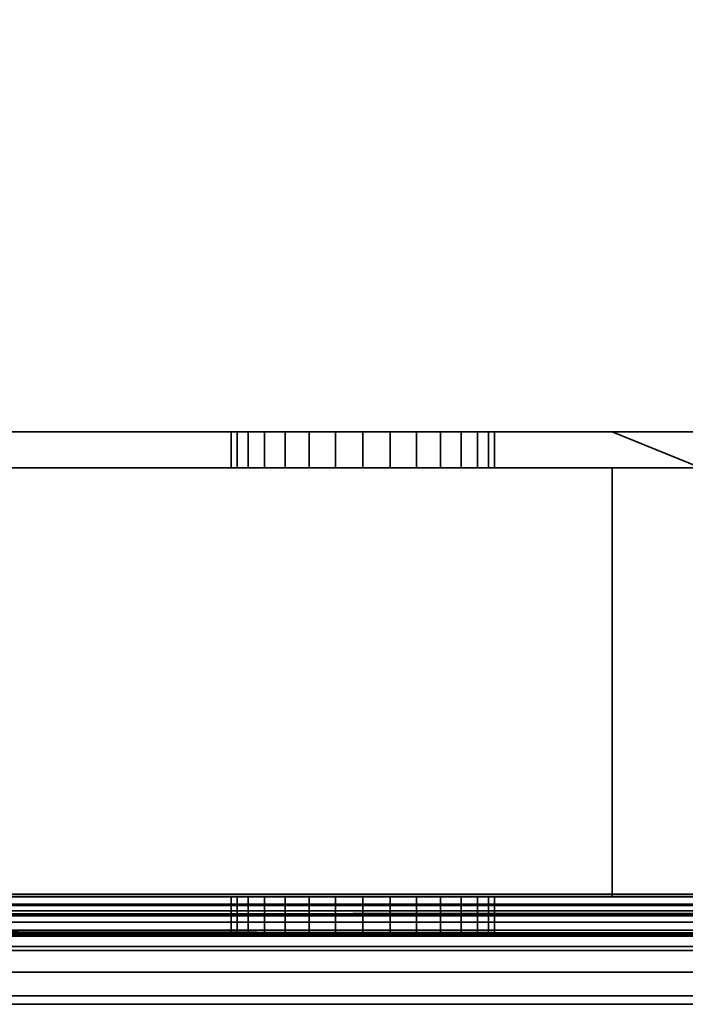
# Model space of a CAD drawing. Header units: millimetres. Extents: x -603 to 3703, y -115 to 193.
# Tile 292 of 656: x 1065 to 1084, y -33 to -5. Entities that reach past the tile are written whole.
import ezdxf

# ---------------------------------------------------------------- set-up
doc = ezdxf.new("R2010")
doc.units = ezdxf.units.MM
doc.layers.add('152', color=7, linetype='Continuous', true_color=0xffffff)

# ---------------------------------------------------------------- blocks, each defined once
blk = doc.blocks.new('UG_SURFACE_002')
at = {"layer": '152', "color": 252, "linetype": 'Continuous', "lineweight": 35}
for points in [[(2165, -18, 2212.25), (2165, 174.4, 2212.25), (835, 174.4, 2212.25), (835, -18, 2212.25)], [(985, -18, 2062.25), (985, 174.4, 2062.25), (2015, 174.4, 2062.25), (2015, -18, 2062.25)], [(2165, -18, 2212.25), (835, -18, 2212.25), (985, -18, 2062.25), (2015, -18, 2062.25)]]:
    blk.add_3dface(points, dxfattribs=at)
blk = doc.blocks.new('UG_SURFACE_070')
at = {"layer": '152', "color": 252, "linetype": 'Continuous', "lineweight": 35}
for points in [[(1081.975, -17, 1167.5), (1032, -17, 1167.5), (1032, -30, 1167.5), (1114, -30, 1167.5)], [(1114, -30, 1002.5), (1032, -30, 1002.5), (1032, -17, 1002.5), (1081.975, -17, 1002.5)], [(1032, -17, 1091.25), (1072.25, -17, 1101.524), (1073.495, -17, 1100.62)], [(1073.495, -17, 1100.62), (1075, -17, 1100.3), (1081.975, -17, 1091.25), (1032, -17, 1091.25)], [(1032, -17, 1091.25), (1032, -17, 1110.1), (1071.32, -17, 1104.387), (1071.481, -17, 1102.857)], [(1032, -17, 1110.1), (1072.825, -17, 1106.993), (1071.796, -17, 1105.85)], [(1071.796, -17, 1105.85), (1071.32, -17, 1104.387), (1032, -17, 1110.1)], [(1071.481, -17, 1102.857), (1072.25, -17, 1101.524), (1032, -17, 1091.25)], [(1032, -17, 1110.1), (1081.975, -17, 1110.1), (1075.769, -17, 1107.619), (1074.231, -17, 1107.619)], [(1074.231, -17, 1107.619), (1072.825, -17, 1106.993), (1032, -17, 1110.1)], [(1032, -17, 1013.575), (1072.25, -17, 1021.024), (1073.495, -17, 1020.12)], [(1073.495, -17, 1020.12), (1075, -17, 1019.8), (1081.975, -17, 1013.575), (1032, -17, 1013.575)], [(1032, -17, 1013.575), (1032, -17, 1033.975), (1071.32, -17, 1023.887), (1071.481, -17, 1022.357)], [(1032, -17, 1033.975), (1072.825, -17, 1026.493), (1071.796, -17, 1025.35)], [(1071.796, -17, 1025.35), (1071.32, -17, 1023.887), (1032, -17, 1033.975)], [(1071.481, -17, 1022.357), (1072.25, -17, 1021.024), (1032, -17, 1013.575)], [(1074.231, -17, 1027.119), (1072.825, -17, 1026.493), (1032, -17, 1033.975), (1081.975, -17, 1033.975)], [(1032, -17, 1002.5), (1032, -17, 1013.575), (1081.975, -17, 1013.575), (1081.975, -17, 1002.5)], [(1032, -17, 1033.975), (1032, -17, 1058.875), (1081.975, -17, 1058.875), (1081.975, -17, 1033.975)], [(1032, -17, 1058.875), (1032, -17, 1091.25), (1081.975, -17, 1091.25), (1081.975, -17, 1058.875)], [(1032, -17, 1110.1), (1032, -17, 1128.75), (1081.975, -17, 1128.75), (1081.975, -17, 1110.1)], [(1032, -17, 1128.75), (1032, -17, 1167.5), (1081.975, -17, 1167.5), (1081.975, -17, 1128.75)], [(1071.32, -17, 1104.387), (1071.32, -18, 1104.387), (1071.481, -18, 1102.857), (1071.481, -17, 1102.857)], [(1071.796, -17, 1105.85), (1071.796, -18, 1105.85), (1071.32, -18, 1104.387), (1071.32, -17, 1104.387)], [(1071.32, -17, 1023.887), (1071.32, -18, 1023.887), (1071.481, -18, 1022.357), (1071.481, -17, 1022.357)], [(1071.796, -17, 1025.35), (1071.796, -18, 1025.35), (1071.32, -18, 1023.887), (1071.32, -17, 1023.887)], [(1071.481, -17, 1102.857), (1071.481, -18, 1102.857), (1072.25, -18, 1101.524), (1072.25, -17, 1101.524)], [(1071.481, -17, 1022.357), (1071.481, -18, 1022.357), (1072.25, -18, 1021.024), (1072.25, -17, 1021.024)], [(1072.825, -17, 1106.993), (1072.825, -18, 1106.993), (1071.796, -18, 1105.85), (1071.796, -17, 1105.85)], [(1072.825, -17, 1026.493), (1072.825, -18, 1026.493), (1071.796, -18, 1025.35), (1071.796, -17, 1025.35)], [(1072.25, -17, 1101.524), (1072.25, -18, 1101.524), (1073.495, -18, 1100.62), (1073.495, -17, 1100.62)], [(1072.25, -17, 1021.024), (1072.25, -18, 1021.024), (1073.495, -18, 1020.12), (1073.495, -17, 1020.12)], [(1074.231, -17, 1107.619), (1074.231, -18, 1107.619), (1072.825, -18, 1106.993), (1072.825, -17, 1106.993)], [(1074.231, -17, 1027.119), (1074.231, -18, 1027.119), (1072.825, -18, 1026.493), (1072.825, -17, 1026.493)], [(1073.495, -17, 1100.62), (1073.495, -18, 1100.62), (1075, -18, 1100.3), (1075, -17, 1100.3)], [(1073.495, -17, 1020.12), (1073.495, -18, 1020.12), (1075, -18, 1019.8), (1075, -17, 1019.8)], [(1081.975, -17, 1033.975), (1075.769, -17, 1027.119), (1074.231, -17, 1027.119)], [(1075.769, -17, 1107.619), (1075.769, -18, 1107.619), (1074.231, -18, 1107.619), (1074.231, -17, 1107.619)], [(1075.769, -17, 1027.119), (1075.769, -18, 1027.119), (1074.231, -18, 1027.119), (1074.231, -17, 1027.119)], [(1081.975, -17, 1091.25), (1075, -17, 1100.3), (1076.505, -17, 1100.62)], [(1081.975, -17, 1013.575), (1075, -17, 1019.8), (1076.505, -17, 1020.12)], [(1075, -17, 1100.3), (1075, -18, 1100.3), (1076.505, -18, 1100.62), (1076.505, -17, 1100.62)], [(1075, -17, 1019.8), (1075, -18, 1019.8), (1076.505, -18, 1020.12), (1076.505, -17, 1020.12)], [(1077.175, -17, 1026.493), (1075.769, -17, 1027.119), (1081.975, -17, 1033.975)], [(1077.175, -17, 1106.993), (1075.769, -17, 1107.619), (1081.975, -17, 1110.1)], [(1077.175, -17, 1106.993), (1077.175, -18, 1106.993), (1075.769, -18, 1107.619), (1075.769, -17, 1107.619)], [(1077.175, -17, 1026.493), (1077.175, -18, 1026.493), (1075.769, -18, 1027.119), (1075.769, -17, 1027.119)], [(1076.505, -17, 1100.62), (1077.75, -17, 1101.524), (1081.975, -17, 1091.25)], [(1076.505, -17, 1020.12), (1077.75, -17, 1021.024), (1081.975, -17, 1013.575)], [(1076.505, -17, 1100.62), (1076.505, -18, 1100.62), (1077.75, -18, 1101.524), (1077.75, -17, 1101.524)], [(1076.505, -17, 1020.12), (1076.505, -18, 1020.12), (1077.75, -18, 1021.024), (1077.75, -17, 1021.024)], [(1078.204, -17, 1105.85), (1077.175, -17, 1106.993), (1081.975, -17, 1110.1)], [(1078.204, -17, 1025.35), (1077.175, -17, 1026.493), (1081.975, -17, 1033.975)], [(1078.204, -17, 1105.85), (1078.204, -18, 1105.85), (1077.175, -18, 1106.993), (1077.175, -17, 1106.993)], [(1078.204, -17, 1025.35), (1078.204, -18, 1025.35), (1077.175, -18, 1026.493), (1077.175, -17, 1026.493)], [(1081.975, -17, 1091.25), (1077.75, -17, 1101.524), (1078.519, -17, 1102.857)], [(1081.975, -17, 1013.575), (1077.75, -17, 1021.024), (1078.519, -17, 1022.357)], [(1077.75, -17, 1101.524), (1077.75, -18, 1101.524), (1078.519, -18, 1102.857), (1078.519, -17, 1102.857)], [(1077.75, -17, 1021.024), (1077.75, -18, 1021.024), (1078.519, -18, 1022.357), (1078.519, -17, 1022.357)], [(1081.975, -17, 1110.1), (1078.68, -17, 1104.387), (1078.204, -17, 1105.85)], [(1081.975, -17, 1033.975), (1078.68, -17, 1023.887), (1078.204, -17, 1025.35)], [(1078.68, -17, 1104.387), (1078.68, -18, 1104.387), (1078.204, -18, 1105.85), (1078.204, -17, 1105.85)], [(1078.68, -17, 1023.887), (1078.68, -18, 1023.887), (1078.204, -18, 1025.35), (1078.204, -17, 1025.35)], [(1078.519, -17, 1102.857), (1078.68, -17, 1104.387), (1081.975, -17, 1110.1), (1081.975, -17, 1091.25)], [(1078.519, -17, 1022.357), (1078.68, -17, 1023.887), (1081.975, -17, 1033.975), (1081.975, -17, 1013.575)], [(1078.519, -17, 1102.857), (1078.519, -18, 1102.857), (1078.68, -18, 1104.387), (1078.68, -17, 1104.387)], [(1078.519, -17, 1022.357), (1078.519, -18, 1022.357), (1078.68, -18, 1023.887), (1078.68, -17, 1023.887)], [(1114, -30, 1167.5), (1085.375, -17, 1167.5), (1081.975, -17, 1167.5)], [(1114, -30, 1002.5), (1081.975, -17, 1002.5), (1085.375, -17, 1002.5)], [(1081.975, -17, 1033.975), (1085.293, -17, 1031.132), (1085.375, -17, 1030.875)], [(1081.975, -17, 1033.975), (1085.375, -17, 1033.975), (1085.375, -17, 1031.877), (1085.293, -17, 1031.132)], [(1085.375, -17, 1030.875), (1085.375, -17, 1013.575), (1081.975, -17, 1013.575), (1081.975, -17, 1033.975)], [(1081.975, -17, 1002.5), (1081.975, -17, 1013.575), (1085.375, -17, 1013.575), (1085.375, -17, 1002.5)], [(1081.975, -17, 1033.975), (1081.975, -17, 1058.875), (1085.375, -17, 1058.875), (1085.375, -17, 1033.975)], [(1081.975, -17, 1058.875), (1081.975, -17, 1091.25), (1085.375, -17, 1091.25), (1085.375, -17, 1058.875)], [(1081.975, -17, 1091.25), (1081.975, -17, 1110.1), (1085.375, -17, 1110.1), (1085.375, -17, 1091.25)], [(1081.975, -17, 1110.1), (1081.975, -17, 1128.75), (1085.375, -17, 1128.75), (1085.375, -17, 1110.1)], [(1081.975, -17, 1128.75), (1081.975, -17, 1167.5), (1085.375, -17, 1167.5), (1085.375, -17, 1128.75)], [(1081.975, -18, 1003.5), (1032, -18, 1003.5), (1032, -30, 1003.5), (1081.975, -30, 1003.5)], [(1081.975, -30, 1166.5), (1032, -30, 1166.5), (1032, -18, 1166.5), (1081.975, -18, 1166.5)], [(1081.975, -18, 1110.1), (1032, -18, 1110.1), (1074.231, -18, 1107.619), (1075.769, -18, 1107.619)], [(1032, -18, 1110.1), (1071.32, -18, 1104.387), (1071.796, -18, 1105.85)], [(1032, -18, 1091.25), (1072.25, -18, 1101.524), (1071.481, -18, 1102.857)], [(1032, -18, 1110.1), (1072.825, -18, 1106.993), (1074.231, -18, 1107.619)], [(1071.481, -18, 1102.857), (1071.32, -18, 1104.387), (1032, -18, 1110.1), (1032, -18, 1091.25)], [(1032, -18, 1091.25), (1081.975, -18, 1091.25), (1075, -18, 1100.3), (1073.495, -18, 1100.62)], [(1073.495, -18, 1100.62), (1072.25, -18, 1101.524), (1032, -18, 1091.25)], [(1071.796, -18, 1105.85), (1072.825, -18, 1106.993), (1032, -18, 1110.1)], [(1032, -18, 1033.975), (1071.32, -18, 1023.887), (1071.796, -18, 1025.35)], [(1032, -18, 1013.575), (1072.25, -18, 1021.024), (1071.481, -18, 1022.357)], [(1081.975, -18, 1033.975), (1032, -18, 1033.975), (1072.825, -18, 1026.493), (1074.231, -18, 1027.119)], [(1071.481, -18, 1022.357), (1071.32, -18, 1023.887), (1032, -18, 1033.975), (1032, -18, 1013.575)], [(1032, -18, 1013.575), (1081.975, -18, 1013.575), (1075, -18, 1019.8), (1073.495, -18, 1020.12)], [(1073.495, -18, 1020.12), (1072.25, -18, 1021.024), (1032, -18, 1013.575)], [(1071.796, -18, 1025.35), (1072.825, -18, 1026.493), (1032, -18, 1033.975)], [(1081.975, -18, 1003.5), (1081.975, -18, 1013.575), (1032, -18, 1013.575), (1032, -18, 1003.5)], [(1081.975, -18, 1033.975), (1081.975, -18, 1058.875), (1032, -18, 1058.875), (1032, -18, 1033.975)], [(1081.975, -18, 1058.875), (1081.975, -18, 1091.25), (1032, -18, 1091.25), (1032, -18, 1058.875)], [(1081.975, -18, 1110.1), (1081.975, -18, 1128.75), (1032, -18, 1128.75), (1032, -18, 1110.1)], [(1081.975, -18, 1128.75), (1081.975, -18, 1166.5), (1032, -18, 1166.5), (1032, -18, 1128.75)], [(1081.975, -18, 1033.975), (1074.231, -18, 1027.119), (1075.769, -18, 1027.119)], [(1076.505, -18, 1020.12), (1075, -18, 1019.8), (1081.975, -18, 1013.575)], [(1076.505, -18, 1100.62), (1075, -18, 1100.3), (1081.975, -18, 1091.25)], [(1075.769, -18, 1107.619), (1077.175, -18, 1106.993), (1081.975, -18, 1110.1)], [(1075.769, -18, 1027.119), (1077.175, -18, 1026.493), (1081.975, -18, 1033.975)], [(1081.975, -18, 1091.25), (1077.75, -18, 1101.524), (1076.505, -18, 1100.62)], [(1081.975, -18, 1013.575), (1077.75, -18, 1021.024), (1076.505, -18, 1020.12)], [(1081.975, -18, 1110.1), (1077.175, -18, 1106.993), (1078.204, -18, 1105.85)], [(1081.975, -18, 1033.975), (1077.175, -18, 1026.493), (1078.204, -18, 1025.35)], [(1078.519, -18, 1102.857), (1077.75, -18, 1101.524), (1081.975, -18, 1091.25)], [(1078.519, -18, 1022.357), (1077.75, -18, 1021.024), (1081.975, -18, 1013.575)], [(1078.204, -18, 1105.85), (1078.68, -18, 1104.387), (1081.975, -18, 1110.1)], [(1078.204, -18, 1025.35), (1078.68, -18, 1023.887), (1081.975, -18, 1033.975)], [(1081.975, -18, 1091.25), (1081.975, -18, 1110.1), (1078.68, -18, 1104.387), (1078.519, -18, 1102.857)], [(1081.975, -18, 1013.575), (1081.975, -18, 1033.975), (1078.68, -18, 1023.887), (1078.519, -18, 1022.357)], [(1081.975, -30, 1003.5), (1087.125, -30, 1003.5), (1085.375, -18, 1003.5), (1081.975, -18, 1003.5)], [(1087.125, -30, 1166.5), (1081.975, -30, 1166.5), (1081.975, -18, 1166.5), (1085.375, -18, 1166.5)], [(1081.975, -18, 1033.975), (1081.975, -18, 1013.575), (1085.375, -18, 1013.575), (1085.375, -18, 1030.875)], [(1085.375, -18, 1030.875), (1085.293, -18, 1031.132), (1081.975, -18, 1033.975)], [(1085.293, -18, 1031.132), (1085.375, -18, 1031.877), (1085.375, -18, 1033.975), (1081.975, -18, 1033.975)], [(1085.375, -18, 1003.5), (1085.375, -18, 1013.575), (1081.975, -18, 1013.575), (1081.975, -18, 1003.5)], [(1085.375, -18, 1033.975), (1085.375, -18, 1058.875), (1081.975, -18, 1058.875), (1081.975, -18, 1033.975)], [(1085.375, -18, 1058.875), (1085.375, -18, 1091.25), (1081.975, -18, 1091.25), (1081.975, -18, 1058.875)], [(1085.375, -18, 1091.25), (1085.375, -18, 1110.1), (1081.975, -18, 1110.1), (1081.975, -18, 1091.25)], [(1085.375, -18, 1110.1), (1085.375, -18, 1128.75), (1081.975, -18, 1128.75), (1081.975, -18, 1110.1)], [(1085.375, -18, 1128.75), (1085.375, -18, 1166.5), (1081.975, -18, 1166.5), (1081.975, -18, 1128.75)], [(1114, -30, 1167.5), (1032, -30, 1167.5), (1032, -30.383, 1167.424), (1113.968, -30.383, 1167.424)], [(1113.968, -30.383, 1002.576), (1032, -30.383, 1002.576), (1032, -30, 1002.5), (1114, -30, 1002.5)], [(1032, -30, 1013.575), (1072.25, -30, 1021.024), (1073.495, -30, 1020.12)], [(1073.495, -30, 1020.12), (1075, -30, 1019.8), (1081.975, -30, 1013.575), (1032, -30, 1013.575)], [(1032, -30, 1013.575), (1032, -30, 1033.975), (1071.32, -30, 1023.887), (1071.481, -30, 1022.357)], [(1032, -30, 1033.975), (1072.825, -30, 1026.493), (1071.796, -30, 1025.35)], [(1071.796, -30, 1025.35), (1071.32, -30, 1023.887), (1032, -30, 1033.975)], [(1071.481, -30, 1022.357), (1072.25, -30, 1021.024), (1032, -30, 1013.575)], [(1074.231, -30, 1027.119), (1072.825, -30, 1026.493), (1032, -30, 1033.975), (1081.975, -30, 1033.975)], [(1032, -30, 1099.9), (1073.495, -30, 1100.62), (1075, -30, 1100.3)], [(1032, -30, 1099.9), (1072.25, -30, 1101.524), (1073.495, -30, 1100.62)], [(1075, -30, 1100.3), (1081.975, -30, 1099.9), (1032, -30, 1099.9)], [(1032, -30, 1099.9), (1032, -30, 1108.1), (1071.32, -30, 1104.387), (1071.481, -30, 1102.857)], [(1032, -30, 1108.1), (1072.825, -30, 1106.993), (1071.796, -30, 1105.85)], [(1071.796, -30, 1105.85), (1071.32, -30, 1104.387), (1032, -30, 1108.1)], [(1071.481, -30, 1102.857), (1072.25, -30, 1101.524), (1032, -30, 1099.9)], [(1032, -30, 1108.1), (1081.975, -30, 1108.1), (1075, -30, 1107.7)], [(1075, -30, 1107.7), (1074.231, -30, 1107.619), (1032, -30, 1108.1)], [(1074.231, -30, 1107.619), (1072.825, -30, 1106.993), (1032, -30, 1108.1)], [(1081.975, -30, 1166.5), (1081.975, -30, 1126.75), (1032, -30, 1126.75), (1032, -30, 1166.5)], [(1081.975, -30, 1126.75), (1081.975, -30, 1108.1), (1032, -30, 1108.1), (1032, -30, 1126.75)], [(1081.975, -30, 1099.9), (1081.975, -30, 1093.25), (1032, -30, 1093.25), (1032, -30, 1099.9)], [(1081.975, -30, 1093.25), (1081.975, -30, 1033.975), (1032, -30, 1033.975), (1032, -30, 1093.25)], [(1081.975, -30, 1013.575), (1081.975, -30, 1003.5), (1032, -30, 1003.5), (1032, -30, 1013.575)], [(1071.32, -30, 1104.387), (1071.32, -31, 1104.387), (1071.481, -31, 1102.857), (1071.481, -30, 1102.857)], [(1071.796, -30, 1105.85), (1071.796, -31, 1105.85), (1071.32, -31, 1104.387), (1071.32, -30, 1104.387)], [(1071.32, -30, 1023.887), (1071.32, -31, 1023.887), (1071.481, -31, 1022.357), (1071.481, -30, 1022.357)], [(1071.796, -30, 1025.35), (1071.796, -31, 1025.35), (1071.32, -31, 1023.887), (1071.32, -30, 1023.887)], [(1071.481, -30, 1102.857), (1071.481, -31, 1102.857), (1072.25, -31, 1101.524), (1072.25, -30, 1101.524)], [(1071.481, -30, 1022.357), (1071.481, -31, 1022.357), (1072.25, -31, 1021.024), (1072.25, -30, 1021.024)], [(1072.825, -30, 1106.993), (1072.825, -31, 1106.993), (1071.796, -31, 1105.85), (1071.796, -30, 1105.85)], [(1072.825, -30, 1026.493), (1072.825, -31, 1026.493), (1071.796, -31, 1025.35), (1071.796, -30, 1025.35)], [(1072.25, -30, 1101.524), (1072.25, -31, 1101.524), (1073.495, -31, 1100.62), (1073.495, -30, 1100.62)], [(1072.25, -30, 1021.024), (1072.25, -31, 1021.024), (1073.495, -31, 1020.12), (1073.495, -30, 1020.12)], [(1074.231, -30, 1107.619), (1074.231, -31, 1107.619), (1072.825, -31, 1106.993), (1072.825, -30, 1106.993)], [(1074.231, -30, 1027.119), (1074.231, -31, 1027.119), (1072.825, -31, 1026.493), (1072.825, -30, 1026.493)], [(1073.495, -30, 1100.62), (1073.495, -31, 1100.62), (1075, -31, 1100.3), (1075, -30, 1100.3)], [(1073.495, -30, 1020.12), (1073.495, -31, 1020.12), (1075, -31, 1019.8), (1075, -30, 1019.8)], [(1075, -31, 1107.7), (1074.231, -31, 1107.619), (1074.231, -30, 1107.619), (1075, -30, 1107.7)], [(1075, -31, 1027.2), (1074.231, -31, 1027.119), (1074.231, -30, 1027.119), (1075, -30, 1027.2)], [(1081.975, -30, 1033.975), (1075, -30, 1027.2), (1074.231, -30, 1027.119)], [(1075, -30, 1107.7), (1075.769, -30, 1107.619), (1075.769, -31, 1107.619), (1075, -31, 1107.7)], [(1075, -30, 1100.3), (1075, -31, 1100.3), (1076.505, -31, 1100.62), (1076.505, -30, 1100.62)], [(1075, -30, 1027.2), (1075.769, -30, 1027.119), (1075.769, -31, 1027.119), (1075, -31, 1027.2)], [(1075, -30, 1019.8), (1075, -31, 1019.8), (1076.505, -31, 1020.12), (1076.505, -30, 1020.12)], [(1081.975, -30, 1013.575), (1075, -30, 1019.8), (1076.505, -30, 1020.12)], [(1081.975, -30, 1099.9), (1075, -30, 1100.3), (1076.505, -30, 1100.62)], [(1075.769, -30, 1107.619), (1075, -30, 1107.7), (1081.975, -30, 1108.1)], [(1075.769, -30, 1027.119), (1075, -30, 1027.2), (1081.975, -30, 1033.975)], [(1077.175, -30, 1106.993), (1077.175, -31, 1106.993), (1075.769, -31, 1107.619), (1075.769, -30, 1107.619)], [(1077.175, -30, 1026.493), (1077.175, -31, 1026.493), (1075.769, -31, 1027.119), (1075.769, -30, 1027.119)], [(1081.975, -30, 1033.975), (1077.175, -30, 1026.493), (1075.769, -30, 1027.119)], [(1081.975, -30, 1108.1), (1077.175, -30, 1106.993), (1075.769, -30, 1107.619)], [(1076.505, -30, 1100.62), (1076.505, -31, 1100.62), (1077.75, -31, 1101.524), (1077.75, -30, 1101.524)], [(1076.505, -30, 1020.12), (1076.505, -31, 1020.12), (1077.75, -31, 1021.024), (1077.75, -30, 1021.024)], [(1076.505, -30, 1020.12), (1077.75, -30, 1021.024), (1081.975, -30, 1013.575)], [(1076.505, -30, 1100.62), (1077.75, -30, 1101.524), (1081.975, -30, 1099.9)], [(1078.204, -30, 1105.85), (1078.204, -31, 1105.85), (1077.175, -31, 1106.993), (1077.175, -30, 1106.993)], [(1078.204, -30, 1025.35), (1078.204, -31, 1025.35), (1077.175, -31, 1026.493), (1077.175, -30, 1026.493)], [(1078.204, -30, 1025.35), (1077.175, -30, 1026.493), (1081.975, -30, 1033.975)], [(1078.204, -30, 1105.85), (1077.175, -30, 1106.993), (1081.975, -30, 1108.1)], [(1077.75, -30, 1101.524), (1077.75, -31, 1101.524), (1078.519, -31, 1102.857), (1078.519, -30, 1102.857)], [(1077.75, -30, 1021.024), (1077.75, -31, 1021.024), (1078.519, -31, 1022.357), (1078.519, -30, 1022.357)], [(1081.975, -30, 1013.575), (1077.75, -30, 1021.024), (1078.519, -30, 1022.357)], [(1081.975, -30, 1099.9), (1077.75, -30, 1101.524), (1078.519, -30, 1102.857)], [(1078.68, -30, 1104.387), (1078.68, -31, 1104.387), (1078.204, -31, 1105.85), (1078.204, -30, 1105.85)], [(1078.68, -30, 1023.887), (1078.68, -31, 1023.887), (1078.204, -31, 1025.35), (1078.204, -30, 1025.35)], [(1081.975, -30, 1033.975), (1078.68, -30, 1023.887), (1078.204, -30, 1025.35)], [(1081.975, -30, 1108.1), (1078.68, -30, 1104.387), (1078.204, -30, 1105.85)], [(1078.519, -30, 1102.857), (1078.519, -31, 1102.857), (1078.68, -31, 1104.387), (1078.68, -30, 1104.387)], [(1078.519, -30, 1022.357), (1078.519, -31, 1022.357), (1078.68, -31, 1023.887), (1078.68, -30, 1023.887)], [(1078.519, -30, 1022.357), (1078.68, -30, 1023.887), (1081.975, -30, 1033.975), (1081.975, -30, 1013.575)], [(1078.519, -30, 1102.857), (1078.68, -30, 1104.387), (1081.975, -30, 1108.1), (1081.975, -30, 1099.9)], [(1081.975, -30, 1033.975), (1081.975, -30, 1093.25), (1087.125, -30, 1093.25), (1087.125, -30, 1037.205)], [(1087.125, -30, 1037.205), (1085.689, -30, 1034.737), (1081.975, -30, 1033.975)], [(1081.975, -30, 1013.575), (1081.975, -30, 1033.975), (1085.293, -30, 1031.132), (1086.393, -30, 1027.676)], [(1081.975, -30, 1033.975), (1085.606, -30, 1033.975), (1085.293, -30, 1031.132)], [(1086.393, -30, 1027.676), (1087.125, -30, 1026.851), (1087.125, -30, 1013.575), (1081.975, -30, 1013.575)], [(1085.689, -30, 1034.737), (1085.606, -30, 1033.975), (1081.975, -30, 1033.975)], [(1087.125, -30, 1166.5), (1087.125, -30, 1126.75), (1081.975, -30, 1126.75), (1081.975, -30, 1166.5)], [(1087.125, -30, 1126.75), (1087.125, -30, 1108.1), (1081.975, -30, 1108.1), (1081.975, -30, 1126.75)], [(1087.125, -30, 1108.1), (1087.125, -30, 1099.9), (1081.975, -30, 1099.9), (1081.975, -30, 1108.1)], [(1087.125, -30, 1099.9), (1087.125, -30, 1093.25), (1081.975, -30, 1093.25), (1081.975, -30, 1099.9)], [(1087.125, -30, 1013.575), (1087.125, -30, 1003.5), (1081.975, -30, 1003.5), (1081.975, -30, 1013.575)], [(1113.968, -30.383, 1167.424), (1032, -30.383, 1167.424), (1032, -30.707, 1167.207), (1113.879, -30.707, 1167.207)], [(1113.879, -30.707, 1002.793), (1032, -30.707, 1002.793), (1032, -30.383, 1002.576), (1113.968, -30.383, 1002.576)], [(1113.879, -30.707, 1167.207), (1032, -30.707, 1167.207), (1032, -30.924, 1166.883), (1113.744, -30.924, 1166.883)], [(1113.744, -30.924, 1003.117), (1032, -30.924, 1003.117), (1032, -30.707, 1002.793), (1113.879, -30.707, 1002.793)], [(1113.744, -30.924, 1166.883), (1032, -30.924, 1166.883), (1032, -31, 1166.5), (1081.975, -31, 1166.5)], [(1032, -30.924, 1003.117), (1085.375, -31, 1003.5), (1081.975, -31, 1003.5)], [(1032, -30.924, 1003.117), (1113.744, -30.924, 1003.117), (1087.25, -31, 1003.5), (1085.375, -31, 1003.5)], [(1081.975, -31, 1003.5), (1032, -31, 1003.5), (1032, -30.924, 1003.117)], [(1032, -31, 1033.975), (1071.32, -31, 1023.887), (1071.796, -31, 1025.35)], [(1032, -31, 1013.575), (1072.25, -31, 1021.024), (1071.481, -31, 1022.357)], [(1081.975, -31, 1033.975), (1032, -31, 1033.975), (1072.825, -31, 1026.493), (1074.231, -31, 1027.119)], [(1071.481, -31, 1022.357), (1071.32, -31, 1023.887), (1032, -31, 1033.975), (1032, -31, 1013.575)], [(1032, -31, 1013.575), (1081.975, -31, 1013.575), (1075, -31, 1019.8), (1073.495, -31, 1020.12)], [(1073.495, -31, 1020.12), (1072.25, -31, 1021.024), (1032, -31, 1013.575)], [(1071.796, -31, 1025.35), (1072.825, -31, 1026.493), (1032, -31, 1033.975)], [(1081.975, -31, 1110.1), (1032, -31, 1110.1), (1074.231, -31, 1107.619), (1075, -31, 1107.7)], [(1032, -31, 1110.1), (1071.32, -31, 1104.387), (1071.796, -31, 1105.85)], [(1032, -31, 1097.9), (1072.25, -31, 1101.524), (1071.481, -31, 1102.857)], [(1032, -31, 1110.1), (1072.825, -31, 1106.993), (1074.231, -31, 1107.619)], [(1071.481, -31, 1102.857), (1071.32, -31, 1104.387), (1032, -31, 1110.1), (1032, -31, 1097.9)], [(1032, -31, 1097.9), (1081.975, -31, 1097.9), (1075, -31, 1100.3), (1073.495, -31, 1100.62)], [(1073.495, -31, 1100.62), (1072.25, -31, 1101.524), (1032, -31, 1097.9)], [(1071.796, -31, 1105.85), (1072.825, -31, 1106.993), (1032, -31, 1110.1)], [(1032, -31, 1166.5), (1032, -31, 1128.75), (1081.975, -31, 1128.75), (1081.975, -31, 1166.5)], [(1032, -31, 1128.75), (1032, -31, 1110.1), (1081.975, -31, 1110.1), (1081.975, -31, 1128.75)], [(1032, -31, 1097.9), (1032, -31, 1091.25), (1081.975, -31, 1091.25), (1081.975, -31, 1097.9)], [(1032, -31, 1091.25), (1032, -31, 1033.975), (1081.975, -31, 1033.975), (1081.975, -31, 1091.25)], [(1032, -31, 1013.575), (1032, -31, 1003.5), (1081.975, -31, 1003.5), (1081.975, -31, 1013.575)], [(1081.975, -31, 1033.975), (1074.231, -31, 1027.119), (1075, -31, 1027.2)], [(1075, -31, 1027.2), (1075.769, -31, 1027.119), (1081.975, -31, 1033.975)], [(1075, -31, 1107.7), (1075.769, -31, 1107.619), (1081.975, -31, 1110.1)], [(1076.505, -31, 1100.62), (1075, -31, 1100.3), (1081.975, -31, 1097.9)], [(1076.505, -31, 1020.12), (1075, -31, 1019.8), (1081.975, -31, 1013.575)], [(1075.769, -31, 1027.119), (1077.175, -31, 1026.493), (1081.975, -31, 1033.975)], [(1075.769, -31, 1107.619), (1077.175, -31, 1106.993), (1081.975, -31, 1110.1)], [(1081.975, -31, 1013.575), (1077.75, -31, 1021.024), (1076.505, -31, 1020.12)], [(1081.975, -31, 1097.9), (1077.75, -31, 1101.524), (1076.505, -31, 1100.62)], [(1081.975, -31, 1033.975), (1077.175, -31, 1026.493), (1078.204, -31, 1025.35)], [(1081.975, -31, 1110.1), (1077.175, -31, 1106.993), (1078.204, -31, 1105.85)], [(1078.519, -31, 1022.357), (1077.75, -31, 1021.024), (1081.975, -31, 1013.575)], [(1078.519, -31, 1102.857), (1077.75, -31, 1101.524), (1081.975, -31, 1097.9)], [(1078.204, -31, 1025.35), (1078.68, -31, 1023.887), (1081.975, -31, 1033.975)], [(1078.204, -31, 1105.85), (1078.68, -31, 1104.387), (1081.975, -31, 1110.1)], [(1081.975, -31, 1013.575), (1081.975, -31, 1033.975), (1078.68, -31, 1023.887), (1078.519, -31, 1022.357)], [(1081.975, -31, 1097.9), (1081.975, -31, 1110.1), (1078.68, -31, 1104.387), (1078.519, -31, 1102.857)], [(1113.744, -30.924, 1166.883), (1081.975, -31, 1166.5), (1085.375, -31, 1166.5)], [(1081.975, -31, 1033.975), (1081.975, -31, 1013.575), (1085.375, -31, 1013.575), (1085.375, -31, 1030.875)], [(1085.375, -31, 1030.875), (1085.293, -31, 1031.132), (1081.975, -31, 1033.975)], [(1085.293, -31, 1031.132), (1085.375, -31, 1031.877), (1085.375, -31, 1033.975), (1081.975, -31, 1033.975)], [(1081.975, -31, 1166.5), (1081.975, -31, 1128.75), (1085.375, -31, 1128.75), (1085.375, -31, 1166.5)], [(1081.975, -31, 1128.75), (1081.975, -31, 1110.1), (1085.375, -31, 1110.1), (1085.375, -31, 1128.75)], [(1081.975, -31, 1110.1), (1081.975, -31, 1097.9), (1085.375, -31, 1097.9), (1085.375, -31, 1110.1)], [(1081.975, -31, 1097.9), (1081.975, -31, 1091.25), (1085.375, -31, 1091.25), (1085.375, -31, 1097.9)], [(1081.975, -31, 1091.25), (1081.975, -31, 1033.975), (1085.375, -31, 1033.975), (1085.375, -31, 1091.25)], [(1081.975, -31, 1013.575), (1081.975, -31, 1003.5), (1085.375, -31, 1003.5), (1085.375, -31, 1013.575)]]:
    blk.add_3dface(points, dxfattribs=at)
blk = doc.blocks.new('UG_SURFACE_071')
at = {"layer": '152', "color": 43, "linetype": 'Continuous', "lineweight": 35}
for points in [[(1029, 0, 2017), (1029, -34, 2017), (1971, -34, 2017), (1971, 0, 2017)], [(1029, -34), (1029, -2), (1971, -2), (1971, -34)]]:
    blk.add_3dface(points, dxfattribs=at)
blk = doc.blocks.new('UG_SURFACE_101')
at = {"layer": '152', "color": 252, "linetype": 'Continuous', "lineweight": 35}
for points in [[(1023.5, -29.92, 2021.75), (1976.5, -29.92, 2021.75), (1976.5, 14.42, 2021.75), (1023.5, 14.42, 2021.75)], [(1025, -29.92, 2020.25), (1025, 14.42, 2020.25), (1975, 14.42, 2020.25), (1975, -29.92, 2020.25)], [(970, -18, 2075.25), (2030, -18, 2075.25), (2028.5, -18, 2073.75), (971.5, -18, 2073.75)], [(970, -18, 2075.25), (970, -29.92, 2075.25), (2030, -29.92, 2075.25), (2030, -18, 2075.25)], [(971.5, -18, 2073.75), (2028.5, -18, 2073.75), (2028.5, -29.92, 2073.75), (971.5, -29.92, 2073.75)], [(2030, -29.92, 2075.25), (970, -29.92, 2075.25), (970.059, -30.521, 2075.191)], [(2029.941, -30.521, 2075.191), (2030, -29.92, 2075.25), (970.059, -30.521, 2075.191)], [(971.53, -30.228, 2073.72), (971.5, -29.92, 2073.75), (2028.5, -29.92, 2073.75)], [(971.53, -30.228, 2073.72), (2028.5, -29.92, 2073.75), (2028.47, -30.228, 2073.72)], [(1976.53, -30.228, 2021.78), (1023.5, -29.92, 2021.75), (1023.47, -30.228, 2021.78)], [(1976.53, -30.228, 2021.78), (1976.5, -29.92, 2021.75), (1023.5, -29.92, 2021.75)], [(1024.941, -30.521, 2020.309), (1975, -29.92, 2020.25), (1975.059, -30.521, 2020.309)], [(1024.941, -30.521, 2020.309), (1025, -29.92, 2020.25), (1975, -29.92, 2020.25)], [(2028.47, -30.228, 2073.72), (2028.38, -30.525, 2073.63), (971.62, -30.525, 2073.63), (971.53, -30.228, 2073.72)], [(1023.47, -30.228, 2021.78), (1023.38, -30.525, 2021.87), (1976.62, -30.525, 2021.87)], [(1023.47, -30.228, 2021.78), (1976.62, -30.525, 2021.87), (1976.53, -30.228, 2021.78)], [(970.059, -30.521, 2075.191), (970.234, -31.099, 2075.016), (2029.766, -31.099, 2075.016), (2029.941, -30.521, 2075.191)], [(2028.037, -31.037, 2073.287), (971.963, -31.037, 2073.287), (971.62, -30.525, 2073.63), (2028.38, -30.525, 2073.63)], [(1976.62, -30.525, 2021.87), (1023.38, -30.525, 2021.87), (1023.037, -31.037, 2022.213), (1976.963, -31.037, 2022.213)], [(1975.059, -30.521, 2020.309), (1024.765, -31.099, 2020.484), (1024.941, -30.521, 2020.309)], [(1975.059, -30.521, 2020.309), (1975.235, -31.099, 2020.484), (1024.765, -31.099, 2020.484)], [(2029.766, -31.099, 2075.016), (970.234, -31.099, 2075.016), (970.902, -32.098, 2074.348), (2029.098, -32.098, 2074.348)], [(2027.525, -31.38, 2072.775), (972.475, -31.38, 2072.775), (971.963, -31.037, 2073.287), (2028.037, -31.037, 2073.287)], [(1976.963, -31.037, 2022.213), (1023.037, -31.037, 2022.213), (1022.525, -31.38, 2022.725), (1977.475, -31.38, 2022.725)], [(1975.902, -32.098, 2021.152), (1024.098, -32.098, 2021.152), (1024.765, -31.099, 2020.484), (1975.235, -31.099, 2020.484)], [(2026.92, -31.5, 2072.17), (973.08, -31.5, 2072.17), (972.475, -31.38, 2072.775), (2027.525, -31.38, 2072.775)], [(973.08, -31.5, 2072.17), (2026.92, -31.5, 2072.17), (1978.08, -31.5, 2023.33), (1021.92, -31.5, 2023.33)], [(1977.475, -31.38, 2022.725), (1022.525, -31.38, 2022.725), (1021.92, -31.5, 2023.33), (1978.08, -31.5, 2023.33)], [(2029.098, -32.098, 2074.348), (970.902, -32.098, 2074.348), (971.901, -32.766, 2073.349), (2028.099, -32.766, 2073.349)], [(1976.901, -32.766, 2022.151), (1023.099, -32.766, 2022.151), (1024.098, -32.098, 2021.152), (1975.902, -32.098, 2021.152)], [(2028.099, -32.766, 2073.349), (971.901, -32.766, 2073.349), (973.08, -33, 2072.17), (2026.92, -33, 2072.17)], [(973.08, -33, 2072.17), (1021.92, -33, 2023.33), (1978.08, -33, 2023.33), (2026.92, -33, 2072.17)], [(1978.08, -33, 2023.33), (1021.92, -33, 2023.33), (1023.099, -32.766, 2022.151), (1976.901, -32.766, 2022.151)]]:
    blk.add_3dface(points, dxfattribs=at)

msp = doc.modelspace()

# ---------------------------------------------------------------- linework, layer by layer
at = {"layer": '152', "color": 252, "linetype": 'Continuous', "lineweight": 35, "true_color": 0x939598}
for p, q in [((1032, -17, 1167.5), (1114, -17, 1167.5)), ((1032, -17, 1002.5), (1114, -17, 1002.5)), ((835, -18, 2212.25), (2165, -18, 2212.25)), ((2030, -18, 2075.25), (970, -18, 2075.25)), ((2028.5, -18, 2073.75), (971.5, -18, 2073.75)), ((2015, -18, 2062.25), (985, -18, 2062.25)), ((1032, -18, 1166.5), (1113.586, -18, 1166.5)), ((1032, -18, 1003.5), (1113.586, -18, 1003.5)), ((2030, -29.92, 2075.25), (970, -29.92, 2075.25)), ((2028.5, -29.92, 2073.75), (971.5, -29.92, 2073.75)), ((1976.5, -29.92, 2021.75), (1023.5, -29.92, 2021.75)), ((1975, -29.92, 2020.25), (1025, -29.92, 2020.25)), ((1032, -30, 1167.5), (1114, -30, 1167.5)), ((1032, -30, 1166.5), (1113.586, -30, 1166.5)), ((1032, -30, 1003.5), (1113.586, -30, 1003.5)), ((1114, -30, 1002.5), (1032, -30, 1002.5)), ((1032, -31, 1003.5), (1113.586, -31, 1003.5)), ((1113.586, -31, 1166.5), (1032, -31, 1166.5)), ((1113.586, -31, 1166.5), (1032, -31, 1166.5)), ((2026.92, -31.5, 2072.17), (973.08, -31.5, 2072.17)), ((1978.08, -31.5, 2023.33), (1021.92, -31.5, 2023.33))]:
    msp.add_line(p, q, dxfattribs=at)
at = {"layer": '152', "color": 252, "linetype": 'Continuous', "lineweight": 35, "true_color": 0x939598, "extrusion": (0, -1, 0)}
for centre in [(1075, 1104, 17), (1075, 1023.5, 17), (1075, 1023.5, 18), (1075, 1104, 18)]:
    msp.add_circle(centre, 3.7, dxfattribs=at)
at = {"layer": '152', "color": 252, "linetype": 'Continuous', "lineweight": 35, "true_color": 0x939598, "extrusion": (0, 1, 0)}
for centre in [(-1075, 1023.5, -30), (-1075, 1104, -30), (-1075, 1023.5, -31), (-1075, 1104, -31)]:
    msp.add_circle(centre, 3.7, dxfattribs=at)

# ---------------------------------------------------------------- block references
at = {"layer": '152', "color": 252, "linetype": 'Continuous', "lineweight": 35, "true_color": 0x939598}
for name in ['UG_SURFACE_002', 'UG_SURFACE_101', 'UG_SURFACE_071', 'UG_SURFACE_070']:
    msp.add_blockref(name, (0, 0), dxfattribs=at)

doc.saveas('drawing.dxf')
